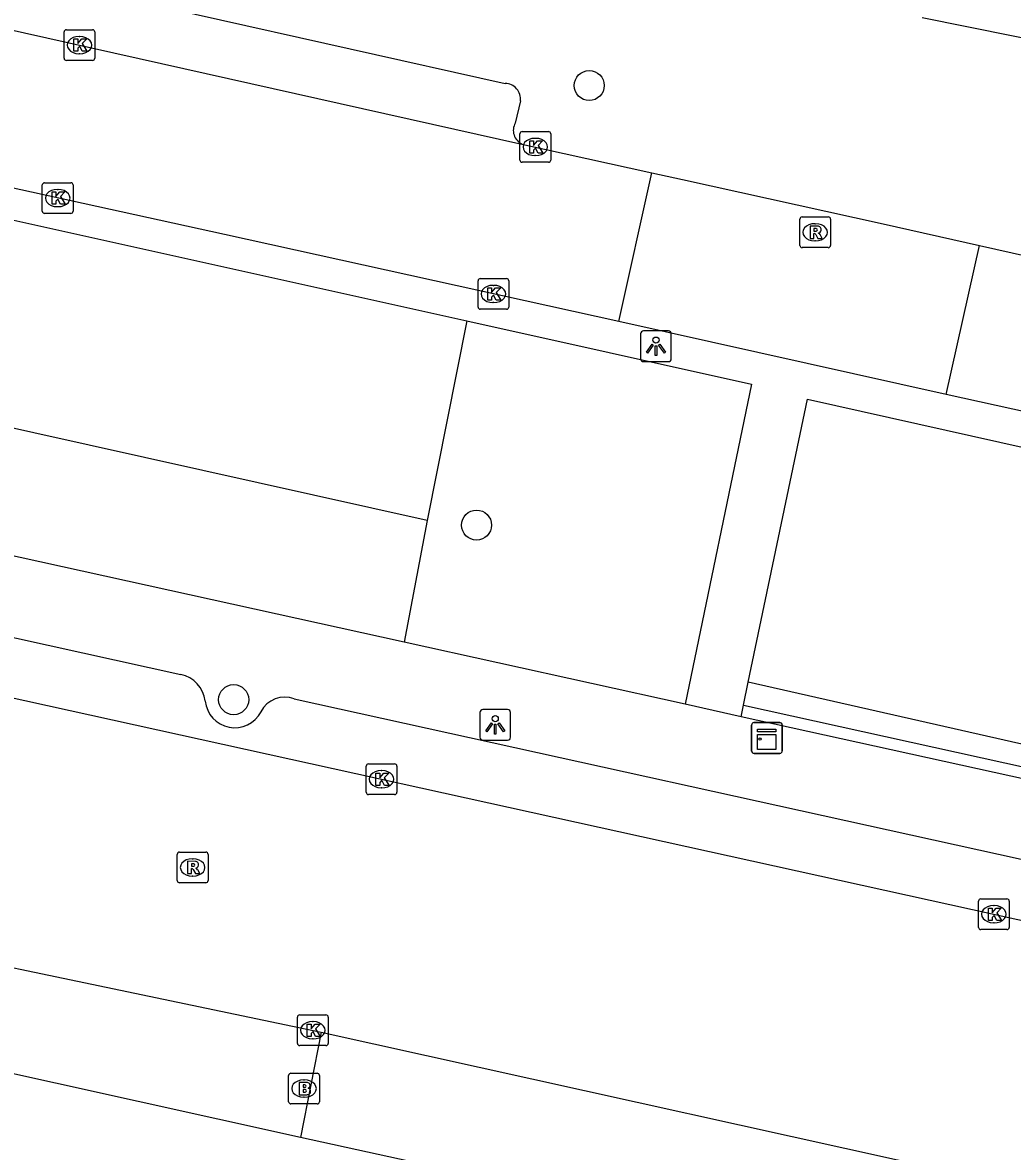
# Model space of a CAD drawing. Extents: x 162172 to 163187, y 382874 to 383684.
# Drawn here: x 162933.89 to 162966.12, y 383081.93 to 383118.66 of the extents above; entities that cross this region are included whole.
import ezdxf

# ---------------------------------------------------------------- set-up
doc = ezdxf.new("R2010")
doc.units = 0
for name, color, linetype in [('IMGEO_Boom', 7, 'Continuous'), ('IMGEO_Brandkraan', 7, 'Continuous'), ('IMGEO_Groenvoorziening', 7, 'Continuous'), ('IMGEO_Haag', 7, 'Continuous'), ('IMGEO_Kast', 7, 'Continuous'), ('IMGEO_Kolk', 7, 'Continuous'), ('IMGEO_Lichtpunt', 7, 'Continuous'), ('IMGEO_Rijbaan_lokaal_open', 7, 'Continuous'), ('IMGEO_Rioolput', 7, 'Continuous'), ('IMGEO_Voetpad_open', 7, 'Continuous')]:
    doc.layers.add(name, color=color, linetype=linetype)

msp = doc.modelspace()

# ---------------------------------------------------------------- linework, layer by layer
at = {"layer": 'IMGEO_Boom'}
for centre in [(162952.34, 383116.614), (162948.67, 383102.311), (162940.763, 383096.629)]:
    msp.add_circle(centre, 0.489, dxfattribs=at)
at = {"layer": 'IMGEO_Brandkraan'}
for p, q in [((162942.553, 383083.548), (162942.553, 383084.4)), ((162942.628, 383084.474), (162943.48, 383084.474)), ((162943.554, 383084.4), (162943.554, 383083.548)), ((162943.041, 383084.254), (162943.066, 383084.254)), ((162943.064, 383083.694), (162943.039, 383083.694)), ((162943.48, 383083.474), (162942.628, 383083.474))]:
    msp.add_line(p, q, dxfattribs=at)
for points in [[(162942.553, 383083.548), (162942.553, 383084.4)], [(162942.628, 383084.474), (162943.48, 383084.474)], [(162943.554, 383084.4), (162943.554, 383083.548)], [(162942.901, 383084.174), (162942.901, 383083.774), (162943.114, 383083.774)], [(162943.132, 383084.174), (162942.901, 383084.174)], [(162943.08, 383084.093), (162943.026, 383084.093), (162943.026, 383084.017)], [(162943.026, 383084.017), (162943.079, 383084.017)], [(162943.088, 383083.941), (162943.026, 383083.941), (162943.026, 383083.86)], [(162943.026, 383083.86), (162943.088, 383083.86)], [(162943.48, 383083.474), (162942.628, 383083.474)]]:
    msp.add_lwpolyline(points, dxfattribs=at)
for centre, radius, start, end in [((162942.63, 383084.398), 0.0765, 91.552, 178.448), ((162942.63, 383084.398), 0.0765, 91.552, 178.448), ((162943.478, 383084.398), 0.0765, 1.552, 88.448), ((162943.478, 383084.398), 0.0765, 1.552, 88.448), ((162943.081, 383084.055), 0.0379, 267.8285, 90.9355), ((162943.136, 383084.029), 0.145, 59.4692, 91.5367), ((162943.161, 383084.076), 0.0922, 285.5137, 58.1501), ((162943.166, 383083.884), 0.105, 301.3115, 78.989), ((162943.089, 383083.9), 0.0404, 269.8759, 90.5077), ((162943.12, 383084.025), 0.251, 268.6676, 293.5347), ((162942.63, 383083.55), 0.0765, 181.552, 268.448), ((162942.63, 383083.55), 0.0765, 181.552, 268.448), ((162943.478, 383083.55), 0.0765, 271.552, 358.448), ((162943.478, 383083.55), 0.0765, 271.552, 358.448)]:
    msp.add_arc(centre, radius, start, end, dxfattribs=at)
for centre, major_axis, ratio, start_param, end_param in [((162943.04, 383083.974), (-0.387, 0.002), 0.722429, 4.712389, 7.853982), ((162943.065, 383083.974), (-0.39, 0.002), 0.717154, 1.570796, 4.712389)]:
    msp.add_ellipse(centre, major_axis=major_axis, ratio=ratio, start_param=start_param, end_param=end_param, dxfattribs=at)
at = {"layer": 'IMGEO_Groenvoorziening'}
for points in [[(162947.066, 383102.459), (162906.739, 383111.444)], [(162948.359, 383108.955), (162947.066, 383102.459)], [(162947.066, 383102.459), (162946.311, 383098.498)]]:
    msp.add_lwpolyline(points, dxfattribs=at)
at = {"layer": 'IMGEO_Haag'}
for points in [[(162967.241, 383094.994), (162957.516, 383097.194)], [(162957.361, 383096.454), (163000, 383087.049), (163005.605, 383085.809), (163013.53, 383084.051)]]:
    msp.add_lwpolyline(points, dxfattribs=at)
at = {"layer": 'IMGEO_Kast'}
for p, q in [((162957.624, 383094.957), (162957.624, 383095.798)), ((162957.624, 383095.798), (162957.624, 383094.957)), ((162957.699, 383095.882), (162958.54, 383095.882)), ((162958.54, 383095.882), (162957.699, 383095.882)), ((162958.624, 383095.807), (162958.624, 383094.966)), ((162958.624, 383094.966), (162958.624, 383095.807)), ((162958.549, 383094.882), (162957.708, 383094.882)), ((162957.708, 383094.882), (162958.549, 383094.882))]:
    msp.add_line(p, q, dxfattribs=at)
for points in [[(162957.819, 383095.672), (162958.419, 383095.672), (162958.419, 383095.587), (162957.819, 383095.587), (162957.819, 383095.672)], [(162957.819, 383095.497), (162958.419, 383095.497), (162958.419, 383095.008), (162957.819, 383095.008), (162957.819, 383095.497)]]:
    msp.add_lwpolyline(points, dxfattribs=at)
msp.add_circle((162957.903, 383095.346), 0.0377, dxfattribs=at)
for centre, start, end in [((162957.702, 383095.804), 92.4484, 184.2845), ((162957.702, 383095.804), 92.4484, 184.2845), ((162958.546, 383095.804), 2.4484, 94.2845), ((162958.546, 383095.804), 2.4484, 94.2845), ((162958.546, 383094.96), 272.4484, 4.2845), ((162958.546, 383094.96), 272.4484, 4.2845), ((162957.702, 383094.96), 182.4484, 274.2845), ((162957.702, 383094.96), 182.4484, 274.2845)]:
    msp.add_arc(centre, 0.0779, start, end, dxfattribs=at)
at = {"layer": 'IMGEO_Kolk'}
for p, q in [((162935.242, 383117.504), (162935.242, 383118.356)), ((162935.317, 383118.43), (162936.169, 383118.43)), ((162935.73, 383118.21), (162935.755, 383118.21)), ((162936.243, 383118.356), (162936.243, 383117.504)), ((162936.169, 383117.43), (162935.317, 383117.43)), ((162935.753, 383117.65), (162935.728, 383117.65)), ((162950.084, 383114.19), (162950.084, 383115.042)), ((162950.159, 383115.116), (162951.011, 383115.116)), ((162950.572, 383114.896), (162950.597, 383114.896)), ((162951.085, 383115.042), (162951.085, 383114.19)), ((162951.011, 383114.116), (162950.159, 383114.116)), ((162950.595, 383114.336), (162950.57, 383114.336)), ((162934.533, 383112.526), (162934.533, 383113.378)), ((162934.608, 383113.452), (162935.46, 383113.452)), ((162935.534, 383113.378), (162935.534, 383112.526)), ((162935.021, 383113.232), (162935.046, 383113.232)), ((162935.044, 383112.672), (162935.019, 383112.672)), ((162935.46, 383112.452), (162934.608, 383112.452)), ((162948.719, 383109.406), (162948.719, 383110.258)), ((162948.794, 383110.332), (162949.646, 383110.332)), ((162949.207, 383110.112), (162949.232, 383110.112)), ((162949.72, 383110.258), (162949.72, 383109.406)), ((162949.646, 383109.332), (162948.794, 383109.332)), ((162949.23, 383109.552), (162949.205, 383109.552)), ((162945.076, 383093.615), (162945.076, 383094.467)), ((162945.151, 383094.541), (162946.003, 383094.541)), ((162945.564, 383094.321), (162945.589, 383094.321)), ((162946.077, 383094.467), (162946.077, 383093.615)), ((162946.003, 383093.541), (162945.151, 383093.541)), ((162945.587, 383093.761), (162945.562, 383093.761)), ((162965.013, 383089.221), (162965.013, 383090.073)), ((162965.088, 383090.147), (162965.94, 383090.147)), ((162965.501, 383089.927), (162965.526, 383089.927)), ((162966.014, 383090.073), (162966.014, 383089.221)), ((162965.94, 383089.147), (162965.088, 383089.147)), ((162965.524, 383089.367), (162965.499, 383089.367)), ((162942.84, 383085.446), (162942.84, 383086.298)), ((162942.915, 383086.372), (162943.767, 383086.372)), ((162943.328, 383086.152), (162943.353, 383086.152)), ((162943.841, 383086.298), (162943.841, 383085.446)), ((162943.351, 383085.592), (162943.326, 383085.592)), ((162943.767, 383085.372), (162942.915, 383085.372))]:
    msp.add_line(p, q, dxfattribs=at)
for points in [[(162935.242, 383117.504), (162935.242, 383118.356)], [(162935.317, 383118.43), (162936.169, 383118.43)], [(162935.563, 383118.13), (162935.686, 383118.13), (162935.686, 383117.979), (162935.816, 383118.13), (162935.98, 383118.13), (162935.834, 383117.979), (162935.987, 383117.73), (162935.835, 383117.73), (162935.75, 383117.894), (162935.686, 383117.827), (162935.686, 383117.73), (162935.563, 383117.73), (162935.563, 383118.13)], [(162936.243, 383118.356), (162936.243, 383117.504)], [(162936.169, 383117.43), (162935.317, 383117.43)], [(162950.084, 383114.19), (162950.084, 383115.042)], [(162950.159, 383115.116), (162951.011, 383115.116)], [(162950.405, 383114.816), (162950.528, 383114.816), (162950.528, 383114.665), (162950.658, 383114.816), (162950.822, 383114.816), (162950.676, 383114.665), (162950.829, 383114.416), (162950.677, 383114.416), (162950.592, 383114.58), (162950.528, 383114.513), (162950.528, 383114.416), (162950.405, 383114.416), (162950.405, 383114.816)], [(162951.085, 383115.042), (162951.085, 383114.19)], [(162951.011, 383114.116), (162950.159, 383114.116)], [(162934.533, 383112.526), (162934.533, 383113.378)], [(162934.608, 383113.452), (162935.46, 383113.452)], [(162935.534, 383113.378), (162935.534, 383112.526)], [(162934.854, 383113.152), (162934.977, 383113.152), (162934.977, 383113.001), (162935.107, 383113.152), (162935.271, 383113.152), (162935.125, 383113.001), (162935.278, 383112.752), (162935.126, 383112.752), (162935.041, 383112.916), (162934.977, 383112.849), (162934.977, 383112.752), (162934.854, 383112.752), (162934.854, 383113.152)], [(162935.46, 383112.452), (162934.608, 383112.452)], [(162948.719, 383109.406), (162948.719, 383110.258)], [(162948.794, 383110.332), (162949.646, 383110.332)], [(162949.04, 383110.032), (162949.163, 383110.032), (162949.163, 383109.881), (162949.293, 383110.032), (162949.457, 383110.032), (162949.311, 383109.881), (162949.464, 383109.632), (162949.312, 383109.632), (162949.227, 383109.796), (162949.163, 383109.729), (162949.163, 383109.632), (162949.04, 383109.632), (162949.04, 383110.032)], [(162949.72, 383110.258), (162949.72, 383109.406)], [(162949.646, 383109.332), (162948.794, 383109.332)], [(162945.076, 383093.615), (162945.076, 383094.467)], [(162945.151, 383094.541), (162946.003, 383094.541)], [(162945.397, 383094.241), (162945.52, 383094.241), (162945.52, 383094.09), (162945.65, 383094.241), (162945.814, 383094.241), (162945.668, 383094.09), (162945.821, 383093.841), (162945.669, 383093.841), (162945.584, 383094.005), (162945.52, 383093.938), (162945.52, 383093.841), (162945.397, 383093.841), (162945.397, 383094.241)], [(162946.077, 383094.467), (162946.077, 383093.615)], [(162946.003, 383093.541), (162945.151, 383093.541)], [(162965.013, 383089.221), (162965.013, 383090.073)], [(162965.088, 383090.147), (162965.94, 383090.147)], [(162965.334, 383089.847), (162965.457, 383089.847), (162965.457, 383089.696), (162965.587, 383089.847), (162965.751, 383089.847), (162965.605, 383089.696), (162965.758, 383089.447), (162965.606, 383089.447), (162965.521, 383089.611), (162965.457, 383089.544), (162965.457, 383089.447), (162965.334, 383089.447), (162965.334, 383089.847)], [(162966.014, 383090.073), (162966.014, 383089.221)], [(162965.94, 383089.147), (162965.088, 383089.147)], [(162942.84, 383085.446), (162942.84, 383086.298)], [(162942.915, 383086.372), (162943.767, 383086.372)], [(162943.841, 383086.298), (162943.841, 383085.446)], [(162943.161, 383086.072), (162943.284, 383086.072), (162943.284, 383085.921), (162943.414, 383086.072), (162943.578, 383086.072), (162943.432, 383085.921), (162943.585, 383085.672), (162943.433, 383085.672), (162943.348, 383085.836), (162943.284, 383085.769), (162943.284, 383085.672), (162943.161, 383085.672), (162943.161, 383086.072)], [(162943.767, 383085.372), (162942.915, 383085.372)]]:
    msp.add_lwpolyline(points, dxfattribs=at)
for centre, start, end in [((162935.319, 383118.354), 91.552, 178.448), ((162935.319, 383118.354), 91.552, 178.448), ((162936.167, 383118.354), 1.552, 88.448), ((162936.167, 383118.354), 1.552, 88.448), ((162935.319, 383117.506), 181.552, 268.448), ((162935.319, 383117.506), 181.552, 268.448), ((162936.167, 383117.506), 271.552, 358.448), ((162936.167, 383117.506), 271.552, 358.448), ((162950.161, 383115.04), 91.552, 178.448), ((162950.161, 383115.04), 91.552, 178.448), ((162951.009, 383115.04), 1.552, 88.448), ((162951.009, 383115.04), 1.552, 88.448), ((162950.161, 383114.192), 181.552, 268.448), ((162950.161, 383114.192), 181.552, 268.448), ((162951.009, 383114.192), 271.552, 358.448), ((162951.009, 383114.192), 271.552, 358.448), ((162934.61, 383113.376), 91.552, 178.448), ((162934.61, 383113.376), 91.552, 178.448), ((162935.458, 383113.376), 1.552, 88.448), ((162935.458, 383113.376), 1.552, 88.448), ((162934.61, 383112.528), 181.552, 268.448), ((162934.61, 383112.528), 181.552, 268.448), ((162935.458, 383112.528), 271.552, 358.448), ((162935.458, 383112.528), 271.552, 358.448), ((162948.796, 383110.256), 91.552, 178.448), ((162948.796, 383110.256), 91.552, 178.448), ((162949.644, 383110.256), 1.552, 88.448), ((162949.644, 383110.256), 1.552, 88.448), ((162948.796, 383109.408), 181.552, 268.448), ((162948.796, 383109.408), 181.552, 268.448), ((162949.644, 383109.408), 271.552, 358.448), ((162949.644, 383109.408), 271.552, 358.448), ((162945.153, 383094.465), 91.552, 178.448), ((162945.153, 383094.465), 91.552, 178.448), ((162946.001, 383094.465), 1.552, 88.448), ((162946.001, 383094.465), 1.552, 88.448), ((162945.153, 383093.617), 181.552, 268.448), ((162945.153, 383093.617), 181.552, 268.448), ((162946.001, 383093.617), 271.552, 358.448), ((162946.001, 383093.617), 271.552, 358.448), ((162965.09, 383090.071), 91.552, 178.448), ((162965.09, 383090.071), 91.552, 178.448), ((162965.938, 383090.071), 1.552, 88.448), ((162965.938, 383090.071), 1.552, 88.448), ((162965.09, 383089.223), 181.552, 268.448), ((162965.09, 383089.223), 181.552, 268.448), ((162965.938, 383089.223), 271.552, 358.448), ((162965.938, 383089.223), 271.552, 358.448), ((162942.917, 383086.296), 91.552, 178.448), ((162942.917, 383086.296), 91.552, 178.448), ((162943.765, 383086.296), 1.552, 88.448), ((162943.765, 383086.296), 1.552, 88.448), ((162942.917, 383085.448), 181.552, 268.448), ((162942.917, 383085.448), 181.552, 268.448), ((162943.765, 383085.448), 271.552, 358.448), ((162943.765, 383085.448), 271.552, 358.448)]:
    msp.add_arc(centre, 0.0765, start, end, dxfattribs=at)
for centre, major_axis, ratio, start_param, end_param in [((162935.729, 383117.93), (-0.387, 0.002), 0.722429, 4.712389, 7.853982), ((162935.754, 383117.93), (-0.39, 0.002), 0.717154, 1.570796, 4.712389), ((162950.571, 383114.616), (-0.387, 0.002), 0.722429, 4.712389, 7.853982), ((162950.596, 383114.616), (-0.39, 0.002), 0.717154, 1.570796, 4.712389), ((162935.02, 383112.952), (-0.387, 0.002), 0.722429, 4.712389, 7.853982), ((162935.045, 383112.952), (-0.39, 0.002), 0.717154, 1.570796, 4.712389), ((162949.206, 383109.832), (-0.387, 0.002), 0.722429, 4.712389, 7.853982), ((162949.231, 383109.832), (-0.39, 0.002), 0.717154, 1.570796, 4.712389), ((162945.563, 383094.041), (-0.387, 0.002), 0.722429, 4.712389, 7.853982), ((162945.588, 383094.041), (-0.39, 0.002), 0.717154, 1.570796, 4.712389), ((162965.5, 383089.647), (-0.387, 0.002), 0.722429, 4.712389, 7.853982), ((162965.525, 383089.647), (-0.39, 0.002), 0.717154, 1.570796, 4.712389), ((162943.327, 383085.872), (-0.387, 0.002), 0.722429, 4.712389, 7.853982), ((162943.352, 383085.872), (-0.39, 0.002), 0.717154, 1.570796, 4.712389)]:
    msp.add_ellipse(centre, major_axis=major_axis, ratio=ratio, start_param=start_param, end_param=end_param, dxfattribs=at)
at = {"layer": 'IMGEO_Lichtpunt'}
for p, q in [((162954.915, 383108.627), (162954.107, 383108.627)), ((162954.915, 383108.627), (162954.107, 383108.627)), ((162954.013, 383108.532), (162954.013, 383107.725)), ((162954.013, 383108.532), (162954.013, 383107.725)), ((162955.009, 383107.725), (162955.009, 383108.532)), ((162955.009, 383107.725), (162955.009, 383108.532)), ((162954.107, 383107.631), (162954.915, 383107.631)), ((162954.107, 383107.631), (162954.915, 383107.631)), ((162948.781, 383096.212), (162948.781, 383095.405)), ((162948.781, 383096.212), (162948.781, 383095.405)), ((162949.683, 383096.307), (162948.875, 383096.307)), ((162949.683, 383096.307), (162948.875, 383096.307)), ((162949.777, 383095.405), (162949.777, 383096.212)), ((162949.777, 383095.405), (162949.777, 383096.212)), ((162948.875, 383095.311), (162949.683, 383095.311)), ((162948.875, 383095.311), (162949.683, 383095.311))]:
    msp.add_line(p, q, dxfattribs=at)
for points in [[(162954.387, 383108.196), (162954.426, 383108.168), (162954.238, 383107.906), (162954.2, 383107.933), (162954.387, 383108.196)], [(162954.599, 383108.168), (162954.637, 383108.195), (162954.824, 383107.933), (162954.785, 383107.905), (162954.599, 383108.168)], [(162954.489, 383108.148), (162954.536, 383108.148), (162954.536, 383107.826), (162954.489, 383107.826), (162954.489, 383108.148)], [(162949.155, 383095.876), (162949.194, 383095.848), (162949.006, 383095.586), (162948.968, 383095.613), (162949.155, 383095.876)], [(162949.257, 383095.828), (162949.304, 383095.828), (162949.304, 383095.506), (162949.257, 383095.506), (162949.257, 383095.828)], [(162949.367, 383095.848), (162949.405, 383095.875), (162949.592, 383095.613), (162949.553, 383095.585), (162949.367, 383095.848)]]:
    msp.add_lwpolyline(points, dxfattribs=at)
for centre in [(162954.512, 383108.33), (162949.28, 383096.01)]:
    msp.add_circle(centre, 0.0994, dxfattribs=at)
for centre, start, end in [((162954.107, 383108.532), 90, 180), ((162954.107, 383108.532), 90, 180), ((162954.915, 383108.532), 0, 90), ((162954.915, 383108.532), 0, 90), ((162954.107, 383107.725), 180, 270), ((162954.107, 383107.725), 180, 270), ((162954.915, 383107.725), 270, 0), ((162954.915, 383107.725), 270, 360), ((162948.875, 383096.212), 90, 180), ((162948.875, 383096.212), 90, 180), ((162949.683, 383096.212), 0, 90), ((162949.683, 383096.212), 0, 90), ((162948.875, 383095.405), 180, 270), ((162948.875, 383095.405), 180, 270), ((162949.683, 383095.405), 270, 0), ((162949.683, 383095.405), 270, 360)]:
    msp.add_arc(centre, 0.0946, start, end, dxfattribs=at)
at = {"layer": 'IMGEO_Rijbaan_lokaal_open'}
for points in [[(162777.11, 383131.169), (162892.326, 383105.776), (163000, 383082.046), (163013.118, 383079.154)], [(162933.222, 383118.492), (162950.148, 383114.711)], [(162953.305, 383108.932), (162940.468, 383111.762), (162928.779, 383114.324), (162924.318, 383117.546)], [(162950.148, 383114.711), (162954.382, 383113.777)], [(162953.305, 383108.932), (162954.382, 383113.777)], [(162954.382, 383113.777), (162955.375, 383113.558), (162961.906, 383112.112), (162965.041, 383111.409)], [(162965.041, 383111.409), (162968.771, 383110.572), (162973.673, 383111.787), (162975.76, 383111.323)], [(162963.964, 383106.56), (162965.041, 383111.409)], [(162963.964, 383106.56), (162953.305, 383108.932)], [(162998.345, 383100.64), (162997.508, 383100.834), (162974.997, 383105.942), (162971.268, 383104.961), (162966.126, 383106.079), (162963.964, 383106.56)], [(162857.913, 383104.827), (162884.53, 383098.802), (162890.648, 383097.421), (162923.801, 383089.955), (162943.612, 383085.806)], [(162943.612, 383085.806), (162967.521, 383080.514)]]:
    msp.add_lwpolyline(points, dxfattribs=at)
at = {"layer": 'IMGEO_Rioolput'}
for p, q in [((162959.195, 383111.412), (162959.195, 383112.264)), ((162959.27, 383112.338), (162960.122, 383112.338)), ((162960.196, 383112.264), (162960.196, 383111.412)), ((162959.683, 383112.118), (162959.708, 383112.118)), ((162959.706, 383111.558), (162959.681, 383111.558)), ((162960.122, 383111.338), (162959.27, 383111.338)), ((162939.002, 383091.669), (162939.854, 383091.669)), ((162938.927, 383090.743), (162938.927, 383091.595)), ((162939.415, 383091.449), (162939.44, 383091.449)), ((162939.928, 383091.595), (162939.928, 383090.743)), ((162939.854, 383090.669), (162939.002, 383090.669)), ((162939.438, 383090.889), (162939.413, 383090.889))]:
    msp.add_line(p, q, dxfattribs=at)
for points in [[(162959.195, 383111.412), (162959.195, 383112.264)], [(162959.27, 383112.338), (162960.122, 383112.338)], [(162960.196, 383112.264), (162960.196, 383111.412)], [(162959.784, 383112.036), (162959.532, 383112.038), (162959.532, 383111.638)], [(162959.71, 383111.957), (162959.656, 383111.957), (162959.656, 383111.876)], [(162959.656, 383111.876), (162959.708, 383111.876)], [(162959.532, 383111.638), (162959.656, 383111.638), (162959.656, 383111.8), (162959.667, 383111.8)], [(162959.714, 383111.771), (162959.785, 383111.638), (162959.925, 383111.638), (162959.86, 383111.764)], [(162960.122, 383111.338), (162959.27, 383111.338)], [(162939.002, 383091.669), (162939.854, 383091.669)], [(162938.927, 383090.743), (162938.927, 383091.595)], [(162939.516, 383091.367), (162939.264, 383091.369), (162939.264, 383090.969)], [(162939.928, 383091.595), (162939.928, 383090.743)], [(162939.264, 383090.969), (162939.388, 383090.969), (162939.388, 383091.131), (162939.399, 383091.131)], [(162939.442, 383091.288), (162939.388, 383091.288), (162939.388, 383091.207)], [(162939.388, 383091.207), (162939.44, 383091.207)], [(162939.446, 383091.102), (162939.517, 383090.969), (162939.657, 383090.969), (162939.592, 383091.095)], [(162939.854, 383090.669), (162939.002, 383090.669)]]:
    msp.add_lwpolyline(points, dxfattribs=at)
for centre, radius, start, end in [((162959.272, 383112.262), 0.0765, 91.552, 178.448), ((162959.272, 383112.262), 0.0765, 91.552, 178.448), ((162960.12, 383112.262), 0.0765, 1.552, 88.448), ((162960.12, 383112.262), 0.0765, 1.552, 88.448), ((162959.692, 383112.065), 0.19, 274.7715, 282.9687), ((162959.716, 383111.861), 0.0964, 77.0061, 93.1865), ((162959.73, 383111.918), 0.0378, 276.6634, 79.6772), ((162959.783, 383111.926), 0.109, 350.3612, 89.416), ((162959.781, 383111.926), 0.112, 277.5842, 350.9817), ((162959.666, 383111.747), 0.0533, 26.0293, 88.6989), ((162959.765, 383111.711), 0.108, 29.5134, 73.7905), ((162959.272, 383111.414), 0.0765, 181.552, 268.448), ((162959.272, 383111.414), 0.0765, 181.552, 268.448), ((162960.12, 383111.414), 0.0765, 271.552, 358.448), ((162960.12, 383111.414), 0.0765, 271.552, 358.448), ((162939.004, 383091.593), 0.0765, 91.552, 178.448), ((162939.004, 383091.593), 0.0765, 91.552, 178.448), ((162939.852, 383091.593), 0.0765, 1.552, 88.448), ((162939.852, 383091.593), 0.0765, 1.552, 88.448), ((162939.515, 383091.257), 0.109, 350.3612, 89.416), ((162939.398, 383091.078), 0.0533, 26.0293, 88.6989), ((162939.424, 383091.396), 0.19, 274.7715, 282.9687), ((162939.448, 383091.192), 0.0964, 77.0061, 93.1865), ((162939.462, 383091.249), 0.0378, 276.6634, 79.6772), ((162939.513, 383091.257), 0.112, 277.5842, 350.9817), ((162939.497, 383091.042), 0.108, 29.5134, 73.7905), ((162939.004, 383090.745), 0.0765, 181.552, 268.448), ((162939.004, 383090.745), 0.0765, 181.552, 268.448), ((162939.852, 383090.745), 0.0765, 271.552, 358.448), ((162939.852, 383090.745), 0.0765, 271.552, 358.448)]:
    msp.add_arc(centre, radius, start, end, dxfattribs=at)
for centre, major_axis, ratio, start_param, end_param in [((162959.682, 383111.838), (-0.387, 0.002), 0.722429, 4.712389, 7.853982), ((162959.707, 383111.838), (-0.39, 0.002), 0.717154, 1.570796, 4.712389), ((162939.414, 383091.169), (-0.387, 0.002), 0.722429, 4.712389, 7.853982), ((162939.439, 383091.169), (-0.39, 0.002), 0.717154, 1.570796, 4.712389)]:
    msp.add_ellipse(centre, major_axis=major_axis, ratio=ratio, start_param=start_param, end_param=end_param, dxfattribs=at)
at = {"layer": 'IMGEO_Voetpad_open'}
for points in [[(162934.467, 383120.075), (162949.6, 383116.682)], [(162963.175, 383118.833), (162970.558, 383117.347)], [(162908.002, 383117.921), (162948.359, 383108.955)], [(162950.097, 383116.113), (162949.93, 383115.394)], [(162948.359, 383108.955), (162957.621, 383106.897), (162955.465, 383096.482)], [(162946.311, 383098.498), (162905.948, 383107.39)], [(162957.516, 383097.194), (162959.448, 383106.413), (162969.304, 383104.205)], [(162919.789, 383101.698), (162939.044, 383097.453)], [(162942.934, 383082.386), (162889.983, 383094.114), (162857.128, 383101.363)], [(162955.465, 383096.482), (162946.311, 383098.498)], [(162957.361, 383096.454), (162957.516, 383097.194)], [(162942.735, 383096.658), (162967.138, 383091.275)], [(162957.281, 383096.072), (162955.465, 383096.482)], [(162957.281, 383096.072), (162957.361, 383096.454)], [(163013.453, 383083.72), (163000, 383086.678), (162957.281, 383096.072)], [(162943.612, 383085.806), (162942.934, 383082.386)], [(162948.226, 383080.889), (162947.574, 383081.031), (162947.646, 383081.347), (162942.934, 383082.386)]]:
    msp.add_lwpolyline(points, dxfattribs=at)
for centre, radius, start, end in [((162949.598, 383116.179), 0.503, 352.4784, 89.7936), ((162950.359, 383115.155), 0.491, 150.8186, 244.5855), ((162938.827, 383096.455), 1.022, 7.3928, 77.7178), ((162940.799, 383096.676), 0.963, 185.3619, 332.5414), ((162942.43, 383095.846), 0.868, 69.4227, 153.5579)]:
    msp.add_arc(centre, radius, start, end, dxfattribs=at)

doc.saveas('drawing.dxf')
